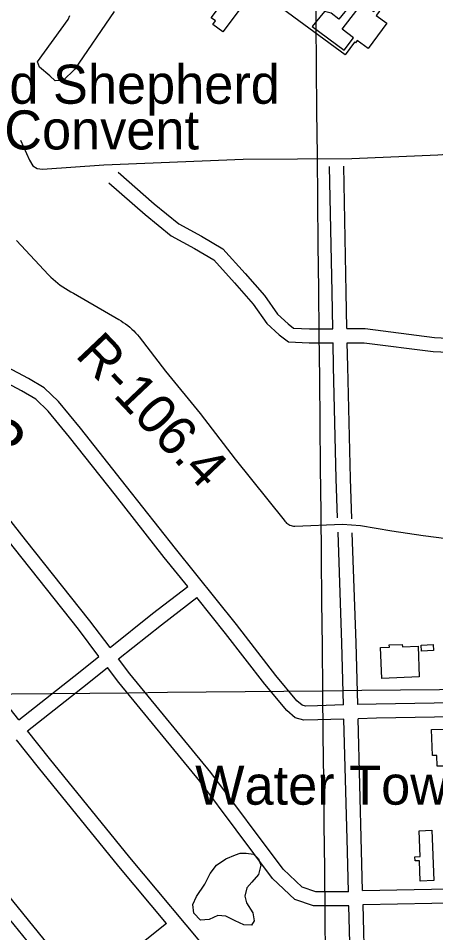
# Model space of a CAD drawing. Extents: x 3625074 to 3663148, y 511451 to 537151.
# Drawn here: x 3649715 to 3650600, y 522616 to 524558 of the extents above; entities that cross this region are included whole.
import ezdxf

# ---------------------------------------------------------------- set-up
doc = ezdxf.new("R2010")
doc.units = 0
for name, color, linetype in [('V-BLDG-IDEN', 7, 'Continuous'), ('V-BLDG-OTLN', 7, 'Continuous'), ('V-DOMW-IDEN', 7, 'Continuous'), ('V-GRID-MAJR', 7, 'Continuous'), ('V-RIVR-RANG-IDEN', 7, 'Continuous'), ('V-ROAD-CNTR', 7, 'Continuous'), ('V-SITE-VEGE', 7, 'Continuous'), ('V-SURV-IDEN', 7, 'Continuous'), ('V-TOPO-SHOR', 7, 'Continuous')]:
    doc.layers.add(name, color=color, linetype=linetype)

msp = doc.modelspace()

# ---------------------------------------------------------------- linework, layer by layer
at = {"layer": 'V-BLDG-OTLN'}
for points in [[(3650213.156, 524615.155), (3650149.021, 524528.631), (3650127.318, 524544.718), (3650132.944, 524552.304), (3650124.0500000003, 524558.894), (3650154.741, 524600.305), (3650066.9620000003, 524665.372), (3650038.6520000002, 524627.181), (3650029.506, 524633.959), (3650022.537, 524624.557), (3650002.454, 524639.444), (3650083.665, 524749.004), (3650113.724, 524726.719), (3650089.111, 524693.513), (3650177.1890000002, 524628.225), (3650183.6920000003, 524636.995)], [(3650497.04, 524547.184), (3650457.466, 524493.415), (3650433.982, 524510.698), (3650430.142, 524505.48), (3650428.032, 524507.035), (3650408.181, 524480.067), (3650264.786, 524585.602), (3650292.807, 524623.674), (3650274.856, 524636.886), (3650341.758, 524727.789), (3650505.627, 524607.182), (3650480.787, 524573.429), (3650481.264, 524573.076), (3650474.444, 524563.813)], [(3650402.109, 524534.58), (3650445.129, 524590.2), (3650468.88, 524571.829), (3650493.742, 524603.975), (3650347.5130000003, 524717.08), (3650290.272, 524643.073), (3650299.705, 524635.776), (3650348.24, 524698.523), (3650419.414, 524643.4720000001), (3650369.392, 524578.803), (3650383.865, 524574.375), (3650413.608, 524611.45), (3650429.4050000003, 524598.783), (3650394.967, 524555.853), (3650378.753, 524568.858), (3650364.5100000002, 524572.276), (3650338.488, 524540.227), (3650406.557, 524489.768), (3650426.044, 524516.066)], [(3650563.0160000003, 523223.819), (3650565.58, 523158.699), (3650486.077, 523155.572), (3650483.494, 523221.159), (3650502.2460000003, 523221.896), (3650502.0530000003, 523226.76), (3650529.613, 523227.844), (3650529.824, 523222.515)], [(3650569.373, 523226.195), (3650595.051, 523227.485), (3650595.698, 523214.609), (3650570.02, 523213.319)], [(3650593.361, 522991.658), (3650591.582, 523047.177), (3650618.5500000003, 523048.041), (3650621.0670000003, 522969.501), (3650603.9250000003, 522968.954), (3650603.186, 522991.97500000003)], [(3650592.1, 522833.302), (3650596.1920000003, 522726.231), (3650567.7060000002, 522725.141), (3650566.0470000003, 522768.532), (3650556.542, 522768.172), (3650556.215, 522776.731), (3650567.329, 522777.155), (3650565.232, 522832.276)]]:
    msp.add_lwpolyline(points, close=True, dxfattribs=at)
at = {"layer": 'V-GRID-MAJR'}
for points in [[(3650422.676, 517072.001), (3650361, 523129.575), (3650299.292, 529190.233), (3650237.5840000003, 535250.906), (3650237.5530000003, 535253.975)], [(3645082.2120000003, 523076.212), (3650361, 523129.575), (3655639.7800000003, 523183.706), (3660918.5530000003, 523238.60500000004)]]:
    msp.add_spline(points, degree=3, dxfattribs=at)
at = {"layer": 'V-ROAD-CNTR'}
for points in [[(3650404.998, 523099.29000000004), (3650349.382, 523097.76900000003), (3650324.143, 523096.886), (3650317.049, 523098.934), (3650306.021, 523108.34), (3650261.2970000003, 523162.19), (3650177.884, 523269.83), (3650047.98, 523431.431), (3649944.174, 523563.386), (3649846.711, 523686.946), (3649799.818, 523743.96400000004), (3649769.844, 523772.64900000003), (3649735.973, 523792.575), (3649667.714, 523828.642), (3649636.221, 523851.193), (3649607.659, 523876.499), (3649539.114, 523950.91500000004), (3649394.14, 524105.423), (3649220.188, 524285.108), (3649154.432, 524351.42)], [(3650074.454, 523350.615), (3650024.5, 523412.759), (3649920.608, 523544.822), (3649823.347, 523668.126), (3649777.784, 523723.526), (3649751.6240000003, 523748.561), (3649721.3510000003, 523766.371), (3649651.9, 523803.066), (3649617.491, 523827.707), (3649586.625, 523855.055), (3649517.142, 523930.489), (3649372.4220000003, 524084.72500000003), (3649198.758, 524264.112), (3649133.13, 524330.296)], [(3649926.893, 524230.651), (3650003.0160000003, 524163.569), (3650055.578, 524121.065), (3650103.591, 524094.99700000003), (3650149.063, 524068.31200000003), (3650196.262, 524015.729), (3650237.008, 523968.87200000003), (3650264.828, 523929.37), (3650287.4590000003, 523908.482), (3650298.833, 523899.882), (3650332.9080000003, 523898.17100000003), (3650382.132, 523898.392)], [(3650382.132, 523898.392), (3650380.475, 523975.731), (3650375.4020000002, 524243.28500000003)], [(3650412.1350000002, 523898.526), (3650410.469, 523976.337), (3650405.396, 524243.853)], [(3649907.059, 524208.143), (3649983.6580000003, 524140.641), (3650038.85, 524096.011), (3650088.8370000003, 524068.871), (3650129.855, 524044.8), (3650173.778, 523995.865), (3650213.364, 523950.344), (3650242.136, 523909.488), (3650268.193, 523885.438), (3650288.107, 523870.384), (3650332.222, 523868.167), (3650382.774, 523868.39400000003)], [(3649710.524, 524085.57300000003), (3649778.915, 524012.768), (3649783.633, 524008.15), (3649788.489, 524003.673), (3649793.478, 523999.348), (3649798.598, 523995.17600000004), (3649803.843, 523991.162), (3649809.205, 523987.30700000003), (3649814.681, 523983.617), (3649820.268, 523980.094), (3649825.957, 523976.744), (3649831.7490000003, 523973.56700000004), (3649927.661, 523917.651), (3649932.619, 523914.806), (3649937.4590000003, 523911.76300000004), (3649942.171, 523908.523), (3649946.744, 523905.093), (3649951.176, 523901.48000000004), (3649955.4560000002, 523897.68700000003), (3649959.577, 523893.724), (3649963.534, 523889.597), (3649967.316, 523885.311), (3649970.923, 523880.875), (3650027.2060000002, 523808.052), (3650100.598, 523718.05700000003), (3650174.7770000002, 523621.18200000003), (3650278.526, 523491.483), (3650280.22, 523489.367), (3650282.092, 523487.407), (3650284.128, 523485.615), (3650286.309, 523484.007), (3650288.6210000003, 523482.592), (3650291.048, 523481.386), (3650293.569, 523480.391), (3650296.166, 523479.619), (3650298.822, 523479.074), (3650301.5130000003, 523478.76), (3650402.68, 523483.608), (3650441.017, 523480.12200000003), (3650474.213, 523474.564), (3650507.4420000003, 523469.202), (3650540.703, 523464.03500000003), (3650573.9930000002, 523459.063), (3650645.319, 523450.226)], [(3650412.1350000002, 523898.526), (3650450.555, 523898.697), (3650597.653, 523879.753), (3650626.554, 523878.623)], [(3649909.291, 523221.161), (3649866.177, 523278.32), (3649730.133, 523450.042), (3649639.9450000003, 523563.738), (3649612.686, 523600.983), (3649576.71, 523633.02), (3649532.663, 523651.434), (3649481.326, 523675.46400000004), (3649456.936, 523693.53), (3649409.268, 523739.542), (3649350.234, 523811.792), (3649285.08, 523878.357)], [(3650392.411, 523496.702), (3650389.5810000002, 523579.224), (3650383.857, 523817.802), (3650382.774, 523868.39400000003)], [(3650412.778, 523868.527), (3650448.699, 523868.689), (3650595.145, 523849.829), (3650627.577, 523848.561)], [(3650422.492, 523494.849), (3650419.569, 523580.098), (3650413.849, 523818.482), (3650412.778, 523868.527)], [(3649885.821, 523202.45900000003), (3649842.441, 523259.97000000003), (3649706.623, 523431.406), (3649616.079, 523545.55), (3649590.358, 523580.697), (3649560.508, 523607.278), (3649520.5130000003, 523623.998), (3649465.886, 523649.568), (3649437.508, 523670.586), (3649387.1580000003, 523719.188), (3649327.8540000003, 523791.768), (3649264.186, 523856.815)], [(3649715.705, 523067.658), (3649639.294, 523164.082), (3649366.642, 523517.162), (3649160.5840000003, 523781.26900000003)], [(3650404.998, 523099.29000000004), (3650401.539, 523230.527), (3650393.443, 523466.582)], [(3650434.987, 523100.11), (3650431.525, 523231.43700000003), (3650423.525, 523464.729)], [(3649909.29, 523221.161), (3649999.79, 523293.272), (3650074.453, 523350.61600000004)], [(3649927.362, 523197.202), (3650018.276, 523269.642), (3650093.253, 523327.228)], [(3650405.789, 523069.30100000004), (3650350.316, 523067.783), (3650320.415, 523066.738), (3650302.507, 523071.906), (3650284.591, 523087.188), (3650237.895, 523143.412), (3650154.3340000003, 523251.242), (3650093.254, 523327.227)], [(3649715.704, 523067.658), (3649842.2770000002, 523167.764), (3649885.8200000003, 523202.46)], [(3650415.486, 522702.587), (3650346.1920000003, 522702.537), (3650317.181, 522712.545), (3650276.917, 522750.51300000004), (3650123.208, 522956.141), (3649951.44, 523165.282), (3649927.363, 523197.202)], [(3649734.3370000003, 523044.146), (3649860.929, 523144.268), (3649903.892, 523178.5)], [(3650416.287, 522672.587), (3650341.174, 522672.533), (3650301.295, 522686.291), (3650254.4450000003, 522730.469), (3650099.59, 522937.631), (3649927.862, 523146.722), (3649903.892, 523178.5)], [(3650886.91, 523109.102), (3650761.8850000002, 523106.245), (3650474.325, 523101.185), (3650434.987, 523100.11)], [(3650978.432, 523081.185), (3650762.491, 523076.251), (3650474.9990000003, 523071.193), (3650435.778, 523070.12)], [(3650415.486, 522702.586), (3650413.1950000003, 522788.373), (3650405.789, 523069.30100000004)], [(3650445.429, 522705.119), (3650443.185, 522789.169), (3650435.778, 523070.12)], [(3650375.481, 522228.949), (3650330.738, 522294.768), (3650223.653, 522442.811), (3650128.703, 522563.184), (3649951.3140000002, 522775.276), (3649780.8370000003, 522985.467), (3649734.3370000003, 523044.146)], [(3650029.485, 522635.05100000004), (3649928.156, 522756.202), (3649757.431, 522966.701), (3649710.807, 523025.536)], [(3649854.401, 522495.889), (3649803.062, 522560.311), (3649590.744, 522821.043), (3649536.2290000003, 522890.212)], [(3649830.915, 522477.222), (3649779.7, 522541.49100000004), (3649567.33, 522802.28500000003), (3649512.414, 522871.963)], [(3650445.429, 522705.121), (3650664.532, 522709.482), (3650830.099, 522715.03500000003)], [(3650192.406, 521929.571), (3650190.288, 522011.56), (3650191.668, 522037.327), (3650200.514, 522054.534), (3650228.484, 522079.51), (3650308.89, 522146.689), (3650374.173, 522191.249), (3650419.268, 522223.216), (3650439.204, 522253.068), (3650450.198, 522282.873), (3650454.998, 522321.485), (3650453.933, 522386.592), (3650446.2290000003, 522675.13)], [(3650446.23, 522675.131), (3650665.3340000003, 522679.492), (3650831.105, 522685.05100000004)], [(3650375.481, 522228.949), (3650397.398, 522244.48600000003), (3650412.286, 522266.778), (3650420.8540000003, 522290.009), (3650424.968, 522323.099), (3650423.9390000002, 522385.946), (3650416.287, 522672.587)], [(3650029.484, 522635.05100000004), (3649854.4, 522495.89)]]:
    msp.add_lwpolyline(points, dxfattribs=at)
at = {"layer": 'V-SITE-VEGE'}
msp.add_lwpolyline([(3649917.755, 524571.839), (3649834.041, 524448.789), (3649810.646, 524426.247), (3649793.222, 524425.084), (3649781.356, 524435.791), (3649759.598, 524453.637), (3649755.653, 524465.524), (3649820.7120000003, 524555.333), (3649823.8910000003, 524563.643)], dxfattribs=at)
msp.add_lwpolyline([(3650198.22, 522784.538), (3650213.9, 522782.102), (3650224.7460000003, 522772.438), (3650229.5500000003, 522759.161), (3650224.699, 522739.465), (3650210.602, 522722.99700000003), (3650199.326, 522710.547), (3650195.685, 522692.859), (3650199.2830000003, 522678.781), (3650212.122, 522657.451), (3650215.319, 522640.96), (3650209.677, 522631.316), (3650193.592, 522632.14400000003), (3650175.106, 522640.612), (3650155.0130000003, 522650.691), (3650138.128, 522652.32300000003), (3650120.021, 522643.903), (3650101.522, 522642.318), (3650087.0670000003, 522656.814), (3650085.08, 522675.314), (3650092.742, 522692.59500000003), (3650110.474, 522718.70900000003), (3650121.7600000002, 522741.21), (3650135.455, 522758.886), (3650154.776, 522772.131), (3650175.696, 522780.947), (3650185.754, 522784.554)], close=True, dxfattribs=at)
at = {"layer": 'V-TOPO-SHOR'}
msp.add_lwpolyline([(3649719.1210000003, 524298.685), (3649738.1350000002, 524256.155), (3649745.667, 524244.227), (3649754.795, 524238.65400000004), (3649766.315, 524237.44800000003), (3649895.829, 524246.418), (3650191.794, 524258.749), (3650422.2, 524260.042), (3650605.34, 524267.75), (3650717.3740000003, 524275.156), (3650927.542, 524293.952), (3651088.85, 524314.402)], dxfattribs=at)

# ---------------------------------------------------------------- texts
at = {"layer": 'V-BLDG-IDEN'}
for s, p in [('Good Shepherd', (3649485.956989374, 524376.211221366)), ('Convent', (3649684.8575915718, 524279.0874156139))]:
    msp.add_text(s, height=82.99983200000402, dxfattribs=at).set_placement(p)
at = {"layer": 'V-DOMW-IDEN'}
msp.add_text('Water Tower', height=82.99983200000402, dxfattribs=at).set_placement((3650090.0707811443, 522887.5001987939))
at = {"layer": 'V-RIVR-RANG-IDEN'}
msp.add_text('R-106.4', height=82.99999800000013, rotation=313.50586032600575, dxfattribs=at).set_placement((3649833.4516406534, 523840.7651085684))
at = {"layer": 'V-SURV-IDEN'}
msp.add_text('454+28.3', height=99.99999999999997, rotation=317.8865803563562, dxfattribs=at).set_placement((3649256.349990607, 523973.84470551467))

doc.saveas('drawing.dxf')
